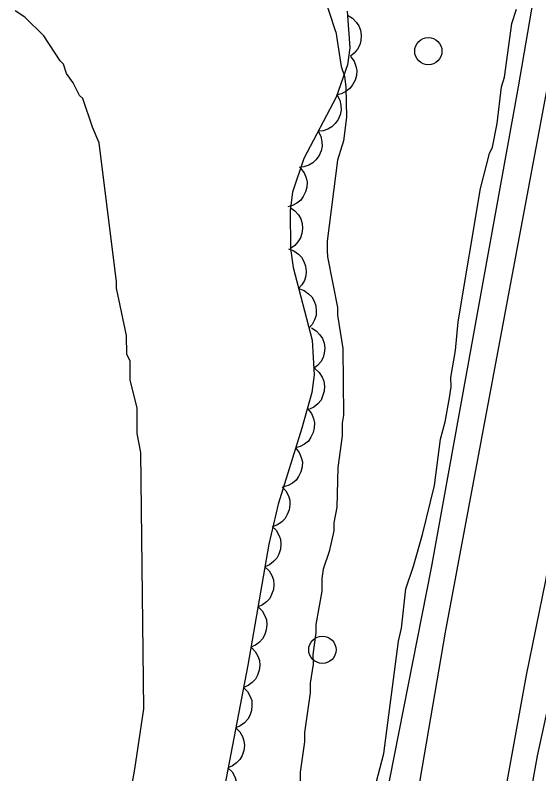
# Model space of a CAD drawing. Extents: x 282461 to 284471, y 5554090 to 5557646.
# Drawn here: x 283518.2 to 283556.6, y 5556845.7 to 5556901.4 of the extents above; entities that cross this region are included whole.
import ezdxf

# ---------------------------------------------------------------- set-up
doc = ezdxf.new("R2010")
doc.units = 0
for name, color, linetype in [('Niveau 1', 7, 'Continuous'), ('Niveau 2', 7, 'Continuous'), ('Niveau 21', 7, 'Continuous'), ('Niveau 36', 7, 'Continuous'), ('Niveau 44', 7, 'Continuous')]:
    doc.layers.add(name, color=color, linetype=linetype)

msp = doc.modelspace()

# ---------------------------------------------------------------- linework, layer by layer
at = {"layer": 'Niveau 1'}
for points in [[(283526.95, 5556846.06), (283527.6, 5556850.48), (283527.38, 5556869.29), (283527.13, 5556870.68), (283527.11, 5556872.54), (283526.62, 5556874.62), (283526.61, 5556876.01), (283526.37, 5556876.47), (283526.35, 5556877.87), (283525.61, 5556881.34), (283525.61, 5556881.81), (283524.33, 5556892.01), (283523.85, 5556893.16), (283523.13, 5556895.25), (283522.89, 5556895.48), (283522.42, 5556896.4), (283521.95, 5556897.09), (283521.71, 5556897.78), (283521.47, 5556898.01), (283520.29, 5556899.86), (283518.88, 5556901.23), (283518.18, 5556901.69)], [(283526.3, 5556842.34), (283526.95, 5556846.06)]]:
    msp.add_lwpolyline(points, dxfattribs=at)
at = {"layer": 'Niveau 2'}
for points in [[(283541.69, 5556900.15), (283540.72, 5556903.16)], [(283544.1, 5556843), (283545.21, 5556847.2), (283546.28, 5556855.46), (283546.5, 5556856.4), (283546.81, 5556859.3), (283547.38, 5556860.94), (283548.05, 5556863.27), (283548.93, 5556866.88), (283549.36, 5556870.26), (283549.69, 5556871.54), (283550.02, 5556873.29), (283550.13, 5556874.1), (283550.12, 5556874.8), (283550.45, 5556876.78), (283550.65, 5556878.87), (283552.28, 5556888.65), (283552.95, 5556891.21), (283553.18, 5556891.68), (283553.51, 5556893.43), (283553.82, 5556896.11), (283554.05, 5556896.81), (283554.58, 5556900.76), (283554.92, 5556901.81)], [(283541.69, 5556900.15), (283542.07, 5556897.6), (283542.31, 5556896.9), (283542.43, 5556896.09), (283542.46, 5556893.88), (283542.25, 5556892.14), (283541.8, 5556890.74), (283541.05, 5556884.8), (283541.06, 5556884.1), (283541.07, 5556883.64), (283541.81, 5556879.93), (283541.81, 5556879.35), (283542.19, 5556876.91), (283542.25, 5556872.03), (283542.14, 5556871.45), (283542.15, 5556870.52), (283541.83, 5556868.19), (283541.75, 5556865.29), (283541.53, 5556864.12), (283541.53, 5556863.54), (283541.2, 5556862.03), (283540.75, 5556860.74), (283540.65, 5556860.05), (283540.66, 5556859.12), (283540.22, 5556856.67), (283540.23, 5556856.09), (283540.01, 5556854.46), (283540.02, 5556853.76), (283539.8, 5556852.37), (283539.81, 5556851.67), (283539.38, 5556848.76), (283539.39, 5556848.06), (283539.07, 5556845.85), (283539.08, 5556844.69)]]:
    msp.add_lwpolyline(points, dxfattribs=at)
at = {"layer": 'Niveau 21'}
for points in [[(283532.51, 5556746.48), (283533.61, 5556757.06), (283534.72, 5556766.37), (283535.95, 5556775.73), (283537.78, 5556787.89), (283541.66, 5556811.54), (283545.79, 5556834.34), (283547.71, 5556844.41), (283549.72, 5556856.11), (283557.56, 5556898.03), (283564.31, 5556932.2), (283568.41, 5556952.33), (283570.45, 5556961.36), (283576.23, 5556988.79), (283577.59, 5556995.66), (283578.84, 5557002.53), (283578.96, 5557003.25)], [(283558.37, 5556915.5), (283555.06, 5556896.11), (283548.67, 5556860.84), (283544.94, 5556841.86), (283544.13, 5556836.62), (283542.32, 5556827.07), (283538.41, 5556803.85), (283536.74, 5556794.91), (283535.43, 5556787.34), (283534.53, 5556781.66), (283533.26, 5556772.84), (283532.25, 5556765.11), (283530.41, 5556749.06), (283529.89, 5556740.43), (283529.23, 5556732.12), (283528.68, 5556719.75), (283528.19, 5556711.79), (283528.1, 5556704.76), (283527.73, 5556697.15), (283527.42, 5556688.21), (283527.51, 5556680.49), (283527.76, 5556672.38)], [(283540.19, 5556562.22), (283538.34, 5556596.29), (283537.04, 5556623.47), (283536.54, 5556636.07), (283536.18, 5556652.5), (283535.95, 5556667.31), (283535.97, 5556692.27), (283536.69, 5556714.12), (283537.28, 5556725.25), (283538.02, 5556736.58), (283539.05, 5556748.26), (283540.28, 5556760.1), (283542.69, 5556777.96), (283547.56, 5556808.1), (283549.94, 5556821.76), (283551.96, 5556832.47), (283555.67, 5556852.96), (283557.07, 5556859.9), (283558.59, 5556868.69), (283560.84, 5556880.1), (283566.77, 5556911.26)], [(283537.68, 5556671.7), (283538.14, 5556699.04), (283538.55, 5556708.46), (283539.27, 5556719.24), (283540.08, 5556729.47), (283541.29, 5556747.87), (283542.93, 5556766.66), (283544.45, 5556776.14), (283546.01, 5556786.79), (283547.64, 5556796.45), (283548.99, 5556805.35), (283550.74, 5556814.38), (283553.73, 5556832.36), (283555.15, 5556839.64), (283556.46, 5556847.04), (283557.73, 5556852.86), (283560.7, 5556869.17), (283561.62, 5556875.11), (283564.53, 5556889.14), (283566.74, 5556899.1), (283568.11, 5556906.32)]]:
    msp.add_lwpolyline(points, dxfattribs=at)
at = {"layer": 'Niveau 36'}
for centre in [(283548.465, 5556898.727), (283540.698, 5556854.82)]:
    msp.add_circle(centre, 1, dxfattribs=at)
at = {"layer": 'Niveau 44'}
for points in [[(283542.52, 5556901.65), (283542.71, 5556898.98), (283542.55, 5556897.72), (283541.71, 5556895.36), (283539.34, 5556890.86), (283538.52, 5556888.39), (283538.33, 5556887.04), (283538.37, 5556884.26), (283538.57, 5556882.85), (283539.94, 5556877.52), (283540.09, 5556874.98), (283539.92, 5556873.69), (283539.19, 5556871.08), (283537.45, 5556865.5), (283536.78, 5556862.56), (283535.23, 5556853.69), (283533.42, 5556844.26)], [(283542.54, 5556901.36), (283542.9, 5556901.15), (283543.18, 5556900.86), (283543.37, 5556900.59), (283543.49, 5556900.26), (283543.54, 5556899.89), (283543.51, 5556899.51), (283543.44, 5556899.19), (283543.27, 5556898.88), (283543.04, 5556898.59), (283542.75, 5556898.37)], [(283542.77, 5556898.34), (283543.02, 5556898), (283543.15, 5556897.62), (283543.22, 5556897.3), (283543.19, 5556896.95), (283543.1, 5556896.59), (283542.91, 5556896.25), (283542.72, 5556895.99), (283542.44, 5556895.78), (283542.11, 5556895.6), (283541.76, 5556895.51)], [(283541.79, 5556895.5), (283541.98, 5556895.14), (283542.06, 5556894.74), (283542.08, 5556894.41), (283542, 5556894.06), (283541.86, 5556893.72), (283541.63, 5556893.42), (283541.4, 5556893.18), (283541.1, 5556893.01), (283540.75, 5556892.89), (283540.39, 5556892.85)], [(283540.39, 5556892.85), (283540.58, 5556892.48), (283540.66, 5556892.08), (283540.68, 5556891.75), (283540.61, 5556891.41), (283540.46, 5556891.07), (283540.23, 5556890.76), (283540.01, 5556890.53), (283539.7, 5556890.36), (283539.35, 5556890.23), (283538.99, 5556890.19)], [(283539.1, 5556890.15), (283539.36, 5556889.81), (283539.5, 5556889.43), (283539.58, 5556889.11), (283539.55, 5556888.76), (283539.47, 5556888.4), (283539.29, 5556888.06), (283539.11, 5556887.79), (283538.83, 5556887.57), (283538.5, 5556887.4), (283538.16, 5556887.3)], [(283538.33, 5556887.25), (283538.68, 5556887.02), (283538.94, 5556886.71), (283539.11, 5556886.43), (283539.21, 5556886.09), (283539.25, 5556885.73), (283539.19, 5556885.35), (283539.1, 5556885.03), (283538.91, 5556884.73), (283538.67, 5556884.46), (283538.37, 5556884.25)], [(283538.22, 5556884.22), (283538.61, 5556884.08), (283538.94, 5556883.84), (283539.17, 5556883.61), (283539.35, 5556883.3), (283539.47, 5556882.95), (283539.5, 5556882.57), (283539.49, 5556882.24), (283539.38, 5556881.91), (283539.2, 5556881.59), (283538.96, 5556881.32)], [(283538.96, 5556881.32), (283539.36, 5556881.17), (283539.68, 5556880.93), (283539.92, 5556880.7), (283540.09, 5556880.4), (283540.22, 5556880.05), (283540.25, 5556879.66), (283540.24, 5556879.34), (283540.13, 5556879.01), (283539.95, 5556878.68), (283539.71, 5556878.41)], [(283539.89, 5556878.44), (283540.25, 5556878.22), (283540.52, 5556877.92), (283540.71, 5556877.65), (283540.82, 5556877.32), (283540.87, 5556876.95), (283540.83, 5556876.57), (283540.76, 5556876.25), (283540.58, 5556875.95), (283540.35, 5556875.66), (283540.06, 5556875.44)], [(283540.15, 5556875.44), (283540.46, 5556875.16), (283540.68, 5556874.81), (283540.81, 5556874.51), (283540.85, 5556874.16), (283540.84, 5556873.79), (283540.72, 5556873.43), (283540.6, 5556873.13), (283540.37, 5556872.86), (283540.08, 5556872.62), (283539.76, 5556872.46)], [(283539.63, 5556872.49), (283539.89, 5556872.16), (283540.04, 5556871.78), (283540.12, 5556871.46), (283540.1, 5556871.11), (283540.03, 5556870.75), (283539.85, 5556870.41), (283539.67, 5556870.13), (283539.4, 5556869.91), (283539.08, 5556869.73), (283538.74, 5556869.62)], [(283538.74, 5556869.62), (283539, 5556869.29), (283539.15, 5556868.92), (283539.23, 5556868.6), (283539.21, 5556868.24), (283539.13, 5556867.88), (283538.96, 5556867.54), (283538.78, 5556867.27), (283538.51, 5556867.05), (283538.19, 5556866.86), (283537.84, 5556866.76)], [(283537.74, 5556866.78), (283538.03, 5556866.48), (283538.21, 5556866.11), (283538.31, 5556865.8), (283538.32, 5556865.45), (283538.27, 5556865.08), (283538.13, 5556864.73), (283537.97, 5556864.44), (283537.72, 5556864.2), (283537.41, 5556863.99), (283537.08, 5556863.86)], [(283537.01, 5556863.87), (283537.31, 5556863.58), (283537.51, 5556863.23), (283537.63, 5556862.92), (283537.66, 5556862.57), (283537.63, 5556862.2), (283537.5, 5556861.84), (283537.36, 5556861.54), (283537.12, 5556861.29), (283536.82, 5556861.06), (283536.49, 5556860.91)], [(283536.49, 5556860.91), (283536.79, 5556860.62), (283536.99, 5556860.27), (283537.11, 5556859.96), (283537.14, 5556859.61), (283537.11, 5556859.24), (283536.98, 5556858.88), (283536.84, 5556858.59), (283536.6, 5556858.33), (283536.3, 5556858.11), (283535.98, 5556857.96)], [(283535.98, 5556857.96), (283536.28, 5556857.67), (283536.47, 5556857.31), (283536.6, 5556857.01), (283536.63, 5556856.66), (283536.59, 5556856.29), (283536.47, 5556855.93), (283536.32, 5556855.63), (283536.08, 5556855.38), (283535.79, 5556855.15), (283535.46, 5556855)], [(283535.48, 5556855), (283535.78, 5556854.7), (283535.97, 5556854.35), (283536.08, 5556854.04), (283536.11, 5556853.68), (283536.07, 5556853.32), (283535.94, 5556852.96), (283535.79, 5556852.67), (283535.55, 5556852.41), (283535.25, 5556852.19), (283534.92, 5556852.05)], [(283534.92, 5556852.05), (283535.21, 5556851.76), (283535.4, 5556851.4), (283535.52, 5556851.09), (283535.54, 5556850.74), (283535.51, 5556850.37), (283535.37, 5556850.01), (283535.23, 5556849.72), (283534.98, 5556849.47), (283534.68, 5556849.25), (283534.35, 5556849.1)], [(283534.35, 5556849.1), (283534.65, 5556848.81), (283534.84, 5556848.45), (283534.95, 5556848.14), (283534.98, 5556847.79), (283534.94, 5556847.42), (283534.81, 5556847.06), (283534.66, 5556846.77), (283534.41, 5556846.52), (283534.12, 5556846.3), (283533.78, 5556846.16)], [(283533.78, 5556846.16), (283534.08, 5556845.86), (283534.27, 5556845.5), (283534.39, 5556845.19), (283534.41, 5556844.84), (283534.37, 5556844.48), (283534.24, 5556844.12), (283534.09, 5556843.83), (283533.85, 5556843.57), (283533.55, 5556843.35), (283533.22, 5556843.21)]]:
    msp.add_lwpolyline(points, dxfattribs=at)

doc.saveas('drawing.dxf')
